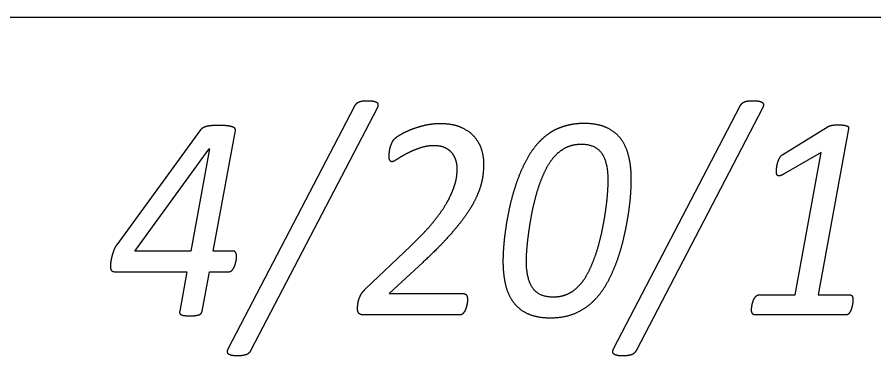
# Model space of a CAD drawing. Extents: x -14196 to 143, y -6096 to 28.
# Drawn here: x 92.093 to 92.657, y -5.302 to -5.079 of the extents above; entities that cross this region are included whole.
import ezdxf

# ---------------------------------------------------------------- set-up
doc = ezdxf.new("R2010")
doc.units = 0
doc.layers.add('RS_Raster1', color=7, linetype='Continuous')
doc.layers.add('SH_Text', color=7, linetype='Continuous')

msp = doc.modelspace()

# ---------------------------------------------------------------- linework, layer by layer
at = {"layer": 'RS_Raster1'}
msp.add_line((81.09453, -5.07886), (94.54453, -5.07886), dxfattribs=at)
at = {"layer": 'SH_Text'}
for p, q in [((92.23186, -5.2973), (92.31479, -5.13783)), ((92.32969, -5.13898), (92.24665, -5.29845)), ((92.48572, -5.2973), (92.56865, -5.13783)), ((92.58355, -5.13898), (92.50051, -5.29845)), ((92.59697, -5.16942), (92.62672, -5.1511)), ((92.2134, -5.15328), (92.1582, -5.22903)), ((92.48173, -5.18654), (92.48173, -5.18654)), ((92.49717, -5.18635), (92.49717, -5.18635)), ((92.32215, -5.25804), (92.35163, -5.23)), ((92.23715, -5.23681), (92.23715, -5.23681)), ((92.38929, -5.26517), (92.38929, -5.26517)), ((92.64316, -5.2655), (92.64316, -5.2655)), ((92.38425, -5.2753), (92.32093, -5.2753)), ((92.63856, -5.2753), (92.57869, -5.2753))]:
    msp.add_line(p, q, dxfattribs=at)
for points in [[(92.23475, -5.23317), (92.22178, -5.23317), (92.23645, -5.15367)], [(92.64026, -5.15264), (92.62027, -5.26204), (92.64095, -5.26204)], [(92.58118, -5.26204), (92.60505, -5.26204), (92.62229, -5.16826), (92.59747, -5.18246)], [(92.35977, -5.24068), (92.3376, -5.26122), (92.38655, -5.26122)], [(92.15714, -5.24678), (92.20446, -5.24678), (92.19968, -5.27291)], [(92.21445, -5.27291), (92.21927, -5.24678), (92.23219, -5.24678)]]:
    msp.add_lwpolyline(points, dxfattribs=at)
msp.add_lwpolyline([(92.21929, -5.16569), (92.20695, -5.23317), (92.17005, -5.23317), (92.21919, -5.16569)], close=True, dxfattribs=at)
for points in [[(92.31615, -5.13586), (92.31691, -5.13514), (92.31792, -5.13471)], [(92.31792, -5.13471), (92.31894, -5.13427), (92.32035, -5.13413)], [(92.32035, -5.13413), (92.32176, -5.13399), (92.32362, -5.13399)], [(92.32362, -5.13399), (92.32594, -5.13399), (92.32746, -5.13432)], [(92.32746, -5.13432), (92.32897, -5.13466), (92.32964, -5.13524)], [(92.57002, -5.13586), (92.57077, -5.13514), (92.57179, -5.13471)], [(92.57179, -5.13471), (92.5728, -5.13427), (92.57421, -5.13413)], [(92.57421, -5.13413), (92.57563, -5.13399), (92.57748, -5.13399)], [(92.57748, -5.13399), (92.5798, -5.13399), (92.58132, -5.13432)], [(92.58132, -5.13432), (92.58284, -5.13466), (92.5835, -5.13524)], [(92.31479, -5.13783), (92.3154, -5.13658), (92.31615, -5.13586)], [(92.32964, -5.13524), (92.33031, -5.13581), (92.33031, -5.13677)], [(92.33031, -5.13677), (92.33031, -5.13774), (92.32969, -5.13898)], [(92.56865, -5.13783), (92.56927, -5.13658), (92.57002, -5.13586)], [(92.5835, -5.13524), (92.58417, -5.13581), (92.58417, -5.13677)], [(92.58417, -5.13677), (92.58417, -5.13774), (92.58355, -5.13898)], [(92.21495, -5.15194), (92.21393, -5.15251), (92.2134, -5.15328)], [(92.21744, -5.15097), (92.21597, -5.15136), (92.21495, -5.15194)], [(92.22094, -5.15045), (92.2189, -5.15059), (92.21744, -5.15097)], [(92.22573, -5.1503), (92.22298, -5.1503), (92.22094, -5.15045)], [(92.2307, -5.15054), (92.22863, -5.1503), (92.22573, -5.1503)], [(92.23408, -5.15117), (92.23276, -5.15078), (92.2307, -5.15054)], [(92.23597, -5.15218), (92.2354, -5.15155), (92.23408, -5.15117)], [(92.3519, -5.15306), (92.35597, -5.15142), (92.36093, -5.15021)], [(92.36093, -5.15021), (92.36588, -5.14901), (92.37119, -5.14901)], [(92.37119, -5.14901), (92.37969, -5.14901), (92.38527, -5.15161)], [(92.38527, -5.15161), (92.39085, -5.1542), (92.39408, -5.15815)], [(92.45696, -5.14988), (92.45271, -5.15074), (92.44895, -5.15233)], [(92.46598, -5.14901), (92.4612, -5.14901), (92.45696, -5.14988)], [(92.48029, -5.15151), (92.47437, -5.14901), (92.46598, -5.14901)], [(92.48997, -5.15878), (92.48621, -5.15401), (92.48029, -5.15151)], [(92.62672, -5.1511), (92.62716, -5.15081), (92.62774, -5.15062)], [(92.62774, -5.15062), (92.62831, -5.15043), (92.62911, -5.15024)], [(92.62911, -5.15024), (92.62991, -5.15004), (92.63102, -5.15)], [(92.63102, -5.15), (92.63213, -5.14995), (92.63364, -5.14995)], [(92.63364, -5.14995), (92.63585, -5.14995), (92.63721, -5.15014)], [(92.63721, -5.15014), (92.63858, -5.15033), (92.63933, -5.15067)], [(92.63933, -5.15067), (92.64008, -5.15101), (92.64022, -5.15154)], [(92.64022, -5.15154), (92.64035, -5.15207), (92.64026, -5.15264)], [(92.23645, -5.15367), (92.23654, -5.1528), (92.23597, -5.15218)], [(92.34111, -5.15922), (92.34208, -5.15816), (92.34495, -5.15643)], [(92.34495, -5.15643), (92.34783, -5.15469), (92.3519, -5.15306)], [(92.44196, -5.15632), (92.43873, -5.15873), (92.43598, -5.16171)], [(92.44895, -5.15233), (92.44519, -5.15392), (92.44196, -5.15632)], [(92.33841, -5.16471), (92.33872, -5.16365), (92.33912, -5.16269)], [(92.33912, -5.16269), (92.33951, -5.16173), (92.34, -5.16081)], [(92.34, -5.16081), (92.34049, -5.1599), (92.34111, -5.15922)], [(92.39408, -5.15815), (92.39731, -5.16209), (92.39859, -5.16671)], [(92.43598, -5.16171), (92.43147, -5.16662), (92.42802, -5.17311)], [(92.45468, -5.1646), (92.45889, -5.16263), (92.46411, -5.16263)], [(92.46411, -5.16263), (92.47332, -5.16263), (92.47752, -5.16848)], [(92.49544, -5.17052), (92.49372, -5.16354), (92.48997, -5.15878)], [(92.33757, -5.17049), (92.33757, -5.16972), (92.3377, -5.1688)], [(92.3377, -5.1688), (92.33784, -5.16789), (92.33797, -5.16683)], [(92.33797, -5.16683), (92.3381, -5.16577), (92.33841, -5.16471)], [(92.34924, -5.16891), (92.34552, -5.17088), (92.343, -5.17256)], [(92.35755, -5.16531), (92.35295, -5.16695), (92.34924, -5.16891)], [(92.3672, -5.16368), (92.36215, -5.16368), (92.35755, -5.16531)], [(92.37484, -5.16522), (92.37182, -5.16368), (92.3672, -5.16368)], [(92.37951, -5.16905), (92.37787, -5.16675), (92.37484, -5.16522)], [(92.38182, -5.17399), (92.38116, -5.17135), (92.37951, -5.16905)], [(92.39859, -5.16671), (92.39988, -5.17133), (92.39988, -5.17546)], [(92.44693, -5.17032), (92.45047, -5.16657), (92.45468, -5.1646)], [(92.47752, -5.16848), (92.48173, -5.17434), (92.48173, -5.18654)], [(92.3381, -5.17328), (92.33757, -5.17232), (92.33757, -5.17049)], [(92.33951, -5.17425), (92.33863, -5.17425), (92.3381, -5.17328)], [(92.343, -5.17256), (92.34048, -5.17425), (92.33951, -5.17425)], [(92.38249, -5.17892), (92.38249, -5.17662), (92.38182, -5.17399)], [(92.42802, -5.17311), (92.42456, -5.17961), (92.42195, -5.18687)], [(92.44064, -5.17984), (92.44338, -5.17416), (92.44693, -5.17032)], [(92.49717, -5.18635), (92.49717, -5.17749), (92.49544, -5.17052)], [(92.59295, -5.17781), (92.59317, -5.17623), (92.59366, -5.17465)], [(92.59366, -5.17465), (92.59414, -5.17306), (92.59494, -5.17162)], [(92.59494, -5.17162), (92.59573, -5.17018), (92.59697, -5.16942)], [(92.38214, -5.18397), (92.38249, -5.18114), (92.38249, -5.17892)], [(92.39988, -5.17546), (92.39988, -5.17941), (92.39934, -5.18354)], [(92.43577, -5.1921), (92.43789, -5.18551), (92.44064, -5.17984)], [(92.59273, -5.18045), (92.59273, -5.17939), (92.59295, -5.17781)], [(92.38063, -5.19027), (92.38178, -5.18681), (92.38214, -5.18397)], [(92.39934, -5.18354), (92.39881, -5.18768), (92.39726, -5.19225)], [(92.59295, -5.18237), (92.59273, -5.1816), (92.59273, -5.18045)], [(92.59374, -5.18342), (92.59317, -5.18313), (92.59295, -5.18237)], [(92.59519, -5.18347), (92.59431, -5.18371), (92.59374, -5.18342)], [(92.59747, -5.18246), (92.59607, -5.18323), (92.59519, -5.18347)], [(92.37744, -5.19792), (92.37948, -5.19374), (92.38063, -5.19027)], [(92.42195, -5.18687), (92.41934, -5.19414), (92.41757, -5.20169)], [(92.48173, -5.18654), (92.48173, -5.1899), (92.48133, -5.19529)], [(92.49668, -5.19669), (92.49717, -5.19058), (92.49717, -5.18635)], [(92.39726, -5.19225), (92.39572, -5.19682), (92.39293, -5.20191)], [(92.43222, -5.20566), (92.43364, -5.19869), (92.43577, -5.1921)], [(92.48133, -5.19529), (92.48093, -5.20067), (92.48, -5.20712)], [(92.49509, -5.20987), (92.4962, -5.2028), (92.49668, -5.19669)], [(92.37198, -5.20706), (92.3754, -5.2021), (92.37744, -5.19792)], [(92.39293, -5.20191), (92.39014, -5.20701), (92.38567, -5.21293)], [(92.41757, -5.20169), (92.4158, -5.20925), (92.4147, -5.21632)], [(92.36356, -5.21773), (92.36857, -5.21201), (92.37198, -5.20706)], [(92.42988, -5.21912), (92.43081, -5.21263), (92.43222, -5.20566)], [(92.48, -5.20712), (92.47907, -5.21356), (92.47761, -5.22053)], [(92.38567, -5.21293), (92.3812, -5.21884), (92.37487, -5.22572)], [(92.49221, -5.22455), (92.49398, -5.21694), (92.49509, -5.20987)], [(92.35163, -5.23), (92.35855, -5.22346), (92.36356, -5.21773)], [(92.4147, -5.21632), (92.41359, -5.22339), (92.4131, -5.2295)], [(92.4285, -5.23095), (92.42894, -5.22561), (92.42988, -5.21912)], [(92.47761, -5.22053), (92.47615, -5.2275), (92.47403, -5.23409)], [(92.48788, -5.23936), (92.49045, -5.23215), (92.49221, -5.22455)], [(92.1582, -5.22903), (92.1574, -5.23009), (92.15683, -5.23133)], [(92.37487, -5.22572), (92.36854, -5.2326), (92.35977, -5.24068)], [(92.4131, -5.2295), (92.41262, -5.23561), (92.41262, -5.23984)], [(92.42806, -5.23965), (92.42806, -5.23629), (92.4285, -5.23095)], [(92.15501, -5.23666), (92.15466, -5.23805), (92.15444, -5.2393)], [(92.15581, -5.23392), (92.15537, -5.23527), (92.15501, -5.23666)], [(92.15683, -5.23133), (92.15625, -5.23258), (92.15581, -5.23392)], [(92.23661, -5.23417), (92.23608, -5.23317), (92.23475, -5.23317)], [(92.23715, -5.23681), (92.23715, -5.23518), (92.23661, -5.23417)], [(92.47403, -5.23409), (92.4719, -5.24068), (92.46912, -5.2464)], [(92.15413, -5.2416), (92.15404, -5.24265), (92.15404, -5.24333)], [(92.15444, -5.2393), (92.15422, -5.24054), (92.15413, -5.2416)], [(92.23595, -5.2429), (92.23635, -5.24179), (92.23662, -5.24064)], [(92.23662, -5.24064), (92.23688, -5.23949), (92.23702, -5.23854)], [(92.23702, -5.23854), (92.23715, -5.23758), (92.23715, -5.23681)], [(92.41262, -5.23984), (92.41262, -5.24879), (92.41439, -5.25577)], [(92.43232, -5.25771), (92.42806, -5.25185), (92.42806, -5.23965)], [(92.48183, -5.25312), (92.48532, -5.24658), (92.48788, -5.23936)], [(92.15404, -5.24333), (92.15404, -5.24505), (92.15471, -5.24592)], [(92.15471, -5.24592), (92.15537, -5.24678), (92.15714, -5.24678)], [(92.23219, -5.24678), (92.23299, -5.24678), (92.2337, -5.24625)], [(92.2337, -5.24625), (92.2344, -5.24573), (92.23498, -5.24486)], [(92.23498, -5.24486), (92.23556, -5.244), (92.23595, -5.2429)], [(92.46912, -5.2464), (92.46633, -5.25212), (92.46288, -5.25587)], [(92.47382, -5.26448), (92.47833, -5.25967), (92.48183, -5.25312)], [(92.31923, -5.26166), (92.32029, -5.25978), (92.32215, -5.25804)], [(92.41439, -5.25577), (92.41616, -5.26275), (92.41996, -5.26751)], [(92.44572, -5.26356), (92.43658, -5.26356), (92.43232, -5.25771)], [(92.46288, -5.25587), (92.45943, -5.25962), (92.45523, -5.26159)], [(92.31764, -5.26537), (92.31817, -5.26354), (92.31923, -5.26166)], [(92.38655, -5.26122), (92.38805, -5.26122), (92.38867, -5.26242)], [(92.38867, -5.26242), (92.38929, -5.26363), (92.38929, -5.26517)], [(92.45523, -5.26159), (92.45103, -5.26356), (92.44572, -5.26356)], [(92.46122, -5.27372), (92.46861, -5.27025), (92.47382, -5.26448)], [(92.57742, -5.26617), (92.57782, -5.26502), (92.57835, -5.26415)], [(92.57835, -5.26415), (92.57888, -5.26329), (92.57959, -5.26266)], [(92.57959, -5.26266), (92.5803, -5.26204), (92.58118, -5.26204)], [(92.64095, -5.26204), (92.64219, -5.26204), (92.64267, -5.26295)], [(92.64267, -5.26295), (92.64316, -5.26387), (92.64316, -5.2655)], [(92.31684, -5.27125), (92.31684, -5.27029), (92.31697, -5.26875)], [(92.31697, -5.26875), (92.3171, -5.2672), (92.31764, -5.26537)], [(92.38876, -5.26898), (92.3885, -5.27009), (92.3881, -5.27125)], [(92.38916, -5.26681), (92.38903, -5.26787), (92.38876, -5.26898)], [(92.38929, -5.26517), (92.38929, -5.26575), (92.38916, -5.26681)], [(92.41996, -5.26751), (92.42376, -5.27227), (92.42969, -5.27473)], [(92.57632, -5.27175), (92.57632, -5.27127), (92.57645, -5.27035)], [(92.57645, -5.27035), (92.57658, -5.26944), (92.5768, -5.26838)], [(92.5768, -5.26838), (92.57702, -5.26732), (92.57742, -5.26617)], [(92.64267, -5.2692), (92.64245, -5.2703), (92.6421, -5.27136)], [(92.64303, -5.26708), (92.64289, -5.26809), (92.64267, -5.2692)], [(92.64316, -5.2655), (92.64316, -5.26608), (92.64303, -5.26708)], [(92.19968, -5.27291), (92.19941, -5.27368), (92.19968, -5.27421)], [(92.19968, -5.27421), (92.19995, -5.27473), (92.2007, -5.27512)], [(92.2007, -5.27512), (92.20146, -5.2755), (92.20284, -5.2757)], [(92.20284, -5.2757), (92.20422, -5.27589), (92.20645, -5.27589)], [(92.20645, -5.27589), (92.20856, -5.27589), (92.21001, -5.2757)], [(92.21001, -5.2757), (92.21146, -5.2755), (92.21243, -5.27512)], [(92.21243, -5.27512), (92.2134, -5.27473), (92.21384, -5.27421)], [(92.21384, -5.27421), (92.21428, -5.27368), (92.21445, -5.27291)], [(92.31706, -5.27294), (92.31684, -5.27222), (92.31684, -5.27125)], [(92.31773, -5.27419), (92.31728, -5.27366), (92.31706, -5.27294)], [(92.31897, -5.27501), (92.31817, -5.27472), (92.31773, -5.27419)], [(92.32093, -5.2753), (92.31977, -5.2753), (92.31897, -5.27501)], [(92.38584, -5.27472), (92.38513, -5.2753), (92.38425, -5.2753)], [(92.38712, -5.27328), (92.38655, -5.27414), (92.38584, -5.27472)], [(92.3881, -5.27125), (92.3877, -5.27241), (92.38712, -5.27328)], [(92.42969, -5.27473), (92.43562, -5.27718), (92.44394, -5.27718)], [(92.44394, -5.27718), (92.45384, -5.27718), (92.46122, -5.27372)], [(92.57698, -5.27434), (92.57632, -5.27338), (92.57632, -5.27175)], [(92.57869, -5.2753), (92.57763, -5.2753), (92.57698, -5.27434)], [(92.64002, -5.27477), (92.63935, -5.2753), (92.63856, -5.2753)], [(92.64121, -5.27333), (92.64068, -5.27425), (92.64002, -5.27477)], [(92.6421, -5.27136), (92.64174, -5.27242), (92.64121, -5.27333)], [(92.23111, -5.29946), (92.23115, -5.29855), (92.23186, -5.2973)], [(92.24665, -5.29845), (92.24603, -5.2997), (92.24528, -5.30042)], [(92.48497, -5.29946), (92.48501, -5.29855), (92.48572, -5.2973)], [(92.50051, -5.29845), (92.4999, -5.2997), (92.49914, -5.30042)], [(92.23173, -5.301), (92.23106, -5.30037), (92.23111, -5.29946)], [(92.2339, -5.30196), (92.23239, -5.30162), (92.23173, -5.301)], [(92.23781, -5.3023), (92.23541, -5.3023), (92.2339, -5.30196)], [(92.24104, -5.3021), (92.23967, -5.3023), (92.23781, -5.3023)], [(92.24347, -5.30153), (92.24241, -5.30191), (92.24104, -5.3021)], [(92.24528, -5.30042), (92.24453, -5.30114), (92.24347, -5.30153)], [(92.48559, -5.301), (92.48492, -5.30037), (92.48497, -5.29946)], [(92.48776, -5.30196), (92.48625, -5.30162), (92.48559, -5.301)], [(92.49168, -5.3023), (92.48928, -5.3023), (92.48776, -5.30196)], [(92.4949, -5.3021), (92.49353, -5.3023), (92.49168, -5.3023)], [(92.49733, -5.30153), (92.49627, -5.30191), (92.4949, -5.3021)], [(92.49914, -5.30042), (92.49839, -5.30114), (92.49733, -5.30153)]]:
    msp.add_open_spline(points, degree=2, dxfattribs=at)

doc.saveas('drawing.dxf')
